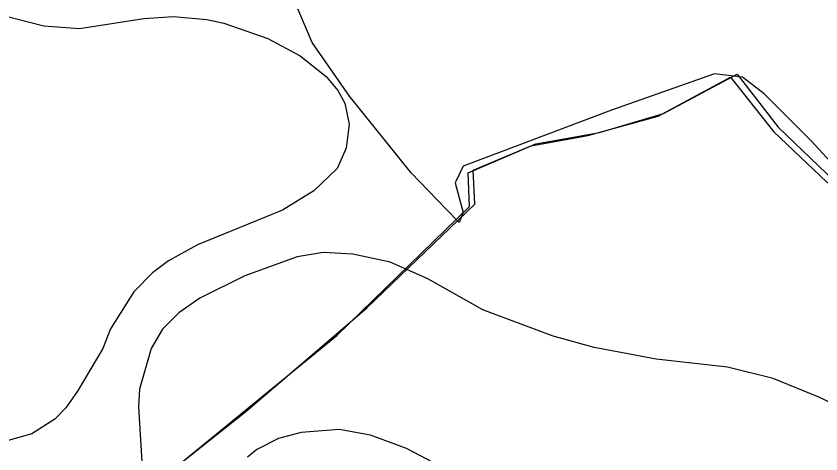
# Model space of a CAD drawing. Extents: x -662500 to -655523, y -1056000 to -1049993.
# Drawn here: x -661205.1 to -660936.5, y -1051348.6 to -1051202.4 of the extents above; entities that cross this region are included whole.
import ezdxf

# ---------------------------------------------------------------- set-up
doc = ezdxf.new("R2010")
doc.units = 0
for name, color, linetype in [('58', 7, 'Continuous'), ('Vrstva 1', 7, 'Continuous'), ('Vrstva 24', 7, 'Continuous'), ('Vrstva 5', 7, 'Continuous'), ('Vrstva 7', 7, 'Continuous')]:
    doc.layers.add(name, color=color, linetype=linetype)

msp = doc.modelspace()

# ---------------------------------------------------------------- linework, layer by layer
at = {"layer": '58'}
msp.add_lwpolyline([(-661170.76, -1051367.99), (-661128.4, -1051334.38), (-661098.4, -1051308.72), (-661088.02, -1051299.84), (-661051.96, -1051265.12), (-661052.56, -1051253.85), (-661031.67, -1051244.99), (-661010.4, -1051241.29), (-660989, -1051234.91), (-660964.43, -1051221.82), (-660950.74, -1051239.44), (-660931.94, -1051257.44), (-660917.85, -1051265.11), (-660894.35, -1051267.88), (-660844.89, -1051265.84), (-660810.8, -1051257.33), (-660778.45, -1051249.25), (-660774.82, -1051248.34)], dxfattribs=at)
at = {"layer": 'Vrstva 1'}
msp.add_lwpolyline([(-661171.31, -1051368.85), (-661098.04, -1051309.04), (-661053.75, -1051265.91), (-661054.19, -1051254.74), (-661033.26, -1051245.73), (-661014.35, -1051242.25), (-660990.78, -1051235.74), (-660966.73, -1051222.77), (-660952.3, -1051240.94), (-660934.53, -1051257.84), (-660920.58, -1051265.72), (-660896.52, -1051268.79), (-660834.98, -1051263.49), (-660771.93, -1051247.32)], dxfattribs=at)
at = {"layer": 'Vrstva 24'}
msp.add_lwpolyline([(-660932.13, -1051252.32), (-660939.8, -1051243.98), (-660955.5, -1051228.29), (-660962.66, -1051222.78), (-660969.36, -1051221.99), (-660972.02, -1051221.68), (-661006.44, -1051233.8), (-661054.97, -1051252.18), (-661055.86, -1051252.52), (-661058.62, -1051258.03), (-661057.21, -1051263.08), (-661055.86, -1051267.94), (-661057.24, -1051271.24), (-661061.63, -1051266.7), (-661073.21, -1051254.72), (-661093.86, -1051229.12), (-661106.25, -1051211.22), (-661114.24, -1051192.49), (-661118.09, -1051178.18), (-661119.74, -1051165.51), (-661119.74, -1051150.92), (-661118.83, -1051143.95), (-661118.37, -1051140.45), (-661118.17, -1051138.98)], dxfattribs=at)
at = {"layer": 'Vrstva 5'}
msp.add_lwpolyline([(-661171.31, -1051368.85), (-661098.04, -1051309.04), (-661053.75, -1051265.91), (-661054.19, -1051254.74), (-661031.67, -1051244.99), (-661010.4, -1051241.29), (-660989, -1051234.91), (-660966.73, -1051222.77), (-660952.3, -1051240.94), (-660934.53, -1051257.84), (-660920.58, -1051265.72), (-660896.52, -1051268.79), (-660834.98, -1051263.49), (-660771.93, -1051247.32), (-660754.1, -1051244.24), (-660737.9, -1051242.32), (-660718.85, -1051241.54), (-660711.61, -1051240.23), (-660706.57, -1051259.48), (-660696.43, -1051296.77), (-660686.41, -1051328.54), (-660678.53, -1051352.1)], dxfattribs=at)
at = {"layer": 'Vrstva 7'}
for p, q in [((-661209.78, -1051202.09), (-661195.89, -1051205.63)), ((-661162.45, -1051203.22), (-661152.52, -1051202.51)), ((-661152.52, -1051202.51), (-661141.47, -1051203.51)), ((-661183.99, -1051206.48), (-661162.45, -1051203.22)), ((-661141.47, -1051203.51), (-661135.8, -1051204.78)), ((-661135.8, -1051204.78), (-661121.06, -1051209.88)), ((-661195.89, -1051205.63), (-661183.99, -1051206.48)), ((-661121.06, -1051209.88), (-661110.29, -1051215.69)), ((-661110.29, -1051215.69), (-661101.65, -1051222.5)), ((-661101.65, -1051222.5), (-661097.68, -1051227.17)), ((-661097.68, -1051227.17), (-661095.41, -1051231.43)), ((-661095.41, -1051231.43), (-661093.99, -1051238.51)), ((-661093.99, -1051238.51), (-661094.99, -1051246.45)), ((-661094.99, -1051246.45), (-661097.96, -1051253.25)), ((-661097.96, -1051253.25), (-661105.76, -1051260.76)), ((-661105.76, -1051260.76), (-661116.24, -1051267.14)), ((-661116.24, -1051267.14), (-661144.59, -1051278.76)), ((-661144.59, -1051278.76), (-661154.22, -1051284.14)), ((-661111.29, -1051282.73), (-661128.72, -1051289.1)), ((-661102.64, -1051281.31), (-661111.29, -1051282.73)), ((-661092.72, -1051281.88), (-661102.64, -1051281.31)), ((-661080.25, -1051284.57), (-661092.72, -1051281.88)), ((-661154.22, -1051284.14), (-661159.61, -1051288.11)), ((-661067.64, -1051290.09), (-661080.25, -1051284.57)), ((-661159.61, -1051288.11), (-661165.85, -1051294.49)), ((-661128.72, -1051289.1), (-661143.74, -1051296.61)), ((-661049.35, -1051300.44), (-661067.64, -1051290.09)), ((-661165.85, -1051294.49), (-661173.64, -1051306.82)), ((-661143.74, -1051296.61), (-661150.82, -1051301.43)), ((-661150.82, -1051301.43), (-661156.21, -1051306.96)), ((-661025.83, -1051309.23), (-661049.35, -1051300.44)), ((-661173.64, -1051306.82), (-661176.19, -1051313.34)), ((-661156.21, -1051306.96), (-661160.04, -1051313.34)), ((-661012.22, -1051313.05), (-661025.83, -1051309.23)), ((-661176.19, -1051313.34), (-661184.55, -1051327.65)), ((-661160.04, -1051313.34), (-661163.86, -1051326.94)), ((-660991.54, -1051316.88), (-661012.22, -1051313.05)), ((-660967.73, -1051319.57), (-660991.54, -1051316.88)), ((-660952.42, -1051323.4), (-660967.73, -1051319.57)), ((-660937.26, -1051329.63), (-660952.42, -1051323.4)), ((-661184.55, -1051327.65), (-661188.52, -1051333.18)), ((-661163.86, -1051326.94), (-661164.29, -1051332.89)), ((-660915.01, -1051340.12), (-660937.26, -1051329.63)), ((-661188.52, -1051333.18), (-661192.2, -1051337)), ((-661164.29, -1051332.89), (-661162.87, -1051355.28)), ((-661192.2, -1051337), (-661199.86, -1051341.82)), ((-661199.86, -1051341.82), (-661207.79, -1051344.09)), ((-661110.01, -1051341.4), (-661117.52, -1051343.38)), ((-661097.26, -1051340.41), (-661110.01, -1051341.4)), ((-661086.77, -1051342.25), (-661097.26, -1051340.41)), ((-661117.52, -1051343.38), (-661124.75, -1051347.06)), ((-661074.86, -1051346.78), (-661086.77, -1051342.25)), ((-661124.75, -1051347.06), (-661127.87, -1051349.62)), ((-661037.17, -1051366.34), (-661074.86, -1051346.78))]:
    msp.add_line(p, q, dxfattribs=at)

doc.saveas('drawing.dxf')
